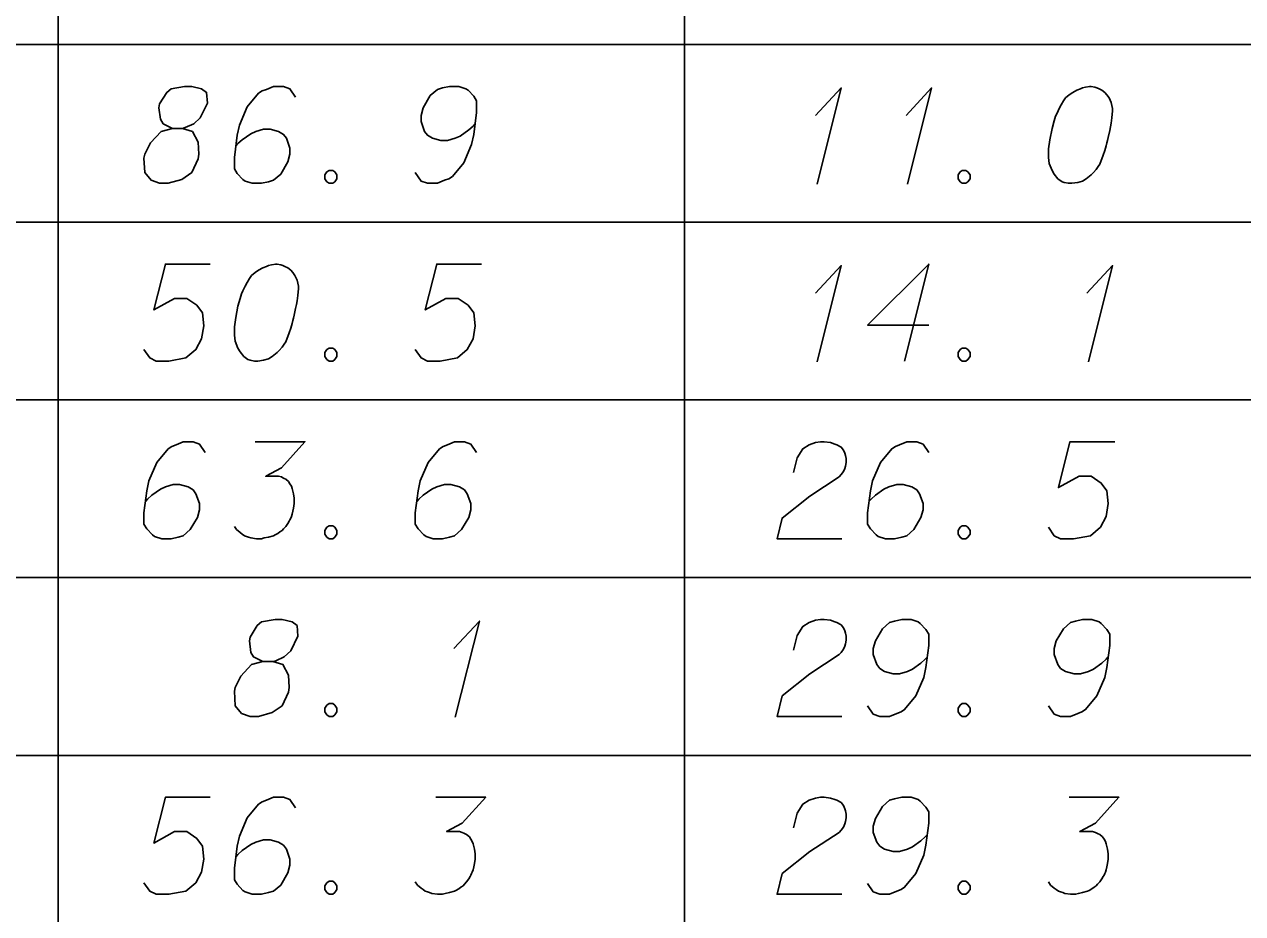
# Model space of a CAD drawing. Extents: x 2074207 to 2076812, y 516372 to 523312.
# Drawn here: x 2076524.4 to 2076584.7, y 518281.9 to 518325.9 of the extents above; entities that cross this region are included whole.
import ezdxf

# ---------------------------------------------------------------- set-up
doc = ezdxf.new("R2010")
doc.units = 0
doc.layers.add('Prop DirtTable_ Soil Test Results - Outline (Minor)', color=7, linetype='Continuous')
doc.layers.add('Prop DirtTable_ Soil Test Results - Tx (Sample Data)', color=7, linetype='Continuous')

msp = doc.modelspace()

# ---------------------------------------------------------------- linework, layer by layer
at = {"layer": 'Prop DirtTable_ Soil Test Results - Outline (Minor)'}
for p, q in [((2076526.074, 518333.699), (2076526.074, 518324.899)), ((2076557.094, 518333.699), (2076557.094, 518324.899)), ((2076260.609, 518324.899), (2076811.903, 518324.899)), ((2076260.609, 518324.899), (2076811.903, 518324.899)), ((2076526.074, 518324.899), (2076526.074, 518316.099)), ((2076557.094, 518324.899), (2076557.094, 518316.099)), ((2076260.609, 518316.099), (2076811.903, 518316.099)), ((2076260.609, 518316.099), (2076811.903, 518316.099)), ((2076526.074, 518316.099), (2076526.074, 518307.299)), ((2076557.094, 518316.099), (2076557.094, 518307.299)), ((2076260.609, 518307.299), (2076811.903, 518307.299)), ((2076260.609, 518307.299), (2076811.903, 518307.299)), ((2076526.074, 518307.299), (2076526.074, 518298.499)), ((2076557.094, 518307.299), (2076557.094, 518298.499)), ((2076260.609, 518298.499), (2076811.903, 518298.499)), ((2076260.609, 518298.499), (2076811.903, 518298.499)), ((2076526.074, 518298.499), (2076526.074, 518289.699)), ((2076557.094, 518298.499), (2076557.094, 518289.699)), ((2076260.609, 518289.699), (2076811.903, 518289.699)), ((2076260.609, 518289.699), (2076811.903, 518289.699)), ((2076526.074, 518289.699), (2076526.074, 518280.899)), ((2076557.094, 518289.699), (2076557.094, 518280.899))]:
    msp.add_line(p, q, dxfattribs=at)
at = {"layer": 'Prop DirtTable_ Soil Test Results - Tx (Sample Data)'}
for points in [[(2076531.727, 518320.746), (2076532.22, 518320.746), (2076532.362, 518320.784), (2076532.785, 518320.973), (2076533.102, 518321.276), (2076533.455, 518321.994), (2076533.42, 518322.523), (2076533.173, 518322.712), (2076532.679, 518322.825), (2076532.326, 518322.825), (2076531.656, 518322.712), (2076531.444, 518322.523), (2076531.092, 518321.956), (2076531.056, 518321.767), (2076531.127, 518321.2), (2076531.268, 518320.973), (2076531.727, 518320.746), (2076531.162, 518320.595), (2076530.633, 518320.028), (2076530.351, 518319.461), (2076530.316, 518319.272), (2076530.351, 518318.554), (2076530.668, 518318.176), (2076531.092, 518318.025), (2076531.515, 518318.025), (2076532.185, 518318.214), (2076532.679, 518318.554), (2076532.997, 518319.235), (2076533.032, 518319.461), (2076532.997, 518320.066), (2076532.714, 518320.595), (2076532.22, 518320.746)], [(2076537.829, 518322.296), (2076537.547, 518322.712), (2076537.23, 518322.825), (2076536.736, 518322.825), (2076536.383, 518322.674), (2076536.171, 518322.598), (2076535.995, 518322.485), (2076535.431, 518321.805), (2076535.043, 518320.898), (2076534.937, 518320.406), (2076534.796, 518319.31), (2076534.796, 518318.743), (2076534.937, 518318.517), (2076535.219, 518318.214), (2076535.325, 518318.139), (2076535.678, 518318.025), (2076536.136, 518318.025), (2076536.489, 518318.101), (2076536.736, 518318.176), (2076537.089, 518318.479), (2076537.441, 518319.083), (2076537.547, 518319.461), (2076537.547, 518319.764), (2076537.371, 518320.255), (2076537.23, 518320.444), (2076536.983, 518320.595), (2076536.559, 518320.709), (2076536.242, 518320.709), (2076535.854, 518320.595), (2076535.607, 518320.482), (2076535.184, 518320.18), (2076534.972, 518319.991), (2076534.866, 518319.877)], [(2076543.756, 518318.554), (2076544.038, 518318.139), (2076544.355, 518318.025), (2076544.849, 518318.025), (2076545.202, 518318.176), (2076545.414, 518318.252), (2076545.59, 518318.365), (2076546.154, 518319.046), (2076546.542, 518319.953), (2076546.648, 518320.444), (2076546.789, 518321.54), (2076546.789, 518322.107), (2076546.648, 518322.334), (2076546.366, 518322.636), (2076546.26, 518322.712), (2076545.907, 518322.825), (2076545.449, 518322.825), (2076545.096, 518322.75), (2076544.849, 518322.674), (2076544.496, 518322.372), (2076544.144, 518321.767), (2076544.038, 518321.389), (2076544.038, 518321.087), (2076544.214, 518320.595), (2076544.355, 518320.406), (2076544.602, 518320.255), (2076545.026, 518320.142), (2076545.343, 518320.142), (2076545.731, 518320.255), (2076545.978, 518320.368), (2076546.401, 518320.671), (2076546.613, 518320.86), (2076546.719, 518320.973)], [(2076563.58, 518321.389), (2076564.85, 518322.75), (2076563.651, 518317.987)], [(2076568.06, 518321.389), (2076569.33, 518322.75), (2076568.131, 518317.987)], [(2076577.232, 518322.825), (2076577.162, 518322.825), (2076576.95, 518322.787), (2076576.809, 518322.75), (2076576.703, 518322.712), (2076576.527, 518322.636), (2076576.315, 518322.523), (2076576.139, 518322.409), (2076575.962, 518322.258), (2076575.856, 518322.107), (2076575.751, 518321.918), (2076575.645, 518321.729), (2076575.539, 518321.502), (2076575.468, 518321.351), (2076575.398, 518321.124), (2076575.292, 518320.746), (2076575.186, 518320.18), (2076575.116, 518319.726), (2076575.116, 518319.31), (2076575.151, 518319.008), (2076575.292, 518318.668), (2076575.398, 518318.479), (2076575.574, 518318.252), (2076575.786, 518318.101), (2076575.892, 518318.063), (2076576.103, 518318.025), (2076576.28, 518318.025), (2076576.562, 518318.063), (2076576.809, 518318.139), (2076576.985, 518318.252), (2076577.232, 518318.441), (2076577.338, 518318.554), (2076577.479, 518318.705), (2076577.585, 518318.857), (2076577.655, 518318.97), (2076577.726, 518319.159), (2076577.761, 518319.235), (2076577.832, 518319.424), (2076577.902, 518319.65), (2076577.973, 518319.877), (2076578.008, 518320.028), (2076578.043, 518320.142), (2076578.079, 518320.293), (2076578.149, 518320.633), (2076578.185, 518320.822), (2076578.22, 518321.011), (2076578.255, 518321.276), (2076578.29, 518321.616), (2076578.29, 518321.729), (2076578.255, 518321.88), (2076578.22, 518322.031), (2076578.114, 518322.258), (2076578.008, 518322.409), (2076577.902, 518322.523), (2076577.761, 518322.636), (2076577.62, 518322.712), (2076577.514, 518322.75), (2076577.409, 518322.787), (2076577.232, 518322.825)], [(2076539.487, 518318.668), (2076539.664, 518318.668), (2076539.769, 518318.592), (2076539.875, 518318.441), (2076539.875, 518318.252), (2076539.769, 518318.101), (2076539.664, 518318.025), (2076539.487, 518318.025), (2076539.381, 518318.101), (2076539.276, 518318.252), (2076539.276, 518318.441), (2076539.381, 518318.592), (2076539.487, 518318.668)], [(2076570.847, 518318.668), (2076571.024, 518318.668), (2076571.129, 518318.592), (2076571.235, 518318.441), (2076571.235, 518318.252), (2076571.129, 518318.101), (2076571.024, 518318.025), (2076570.847, 518318.025), (2076570.741, 518318.101), (2076570.636, 518318.252), (2076570.636, 518318.441), (2076570.741, 518318.592), (2076570.847, 518318.668)], [(2076533.596, 518314.025), (2076531.374, 518314.025), (2076530.809, 518311.757), (2076531.832, 518312.324), (2076532.432, 518312.324), (2076532.926, 518311.984), (2076533.208, 518311.606), (2076533.279, 518310.964), (2076533.173, 518310.321), (2076532.891, 518309.792), (2076532.397, 518309.376), (2076531.55, 518309.225), (2076530.915, 518309.225), (2076530.598, 518309.376), (2076530.316, 518309.792)], [(2076536.912, 518314.025), (2076536.842, 518314.025), (2076536.63, 518313.987), (2076536.489, 518313.95), (2076536.383, 518313.912), (2076536.207, 518313.836), (2076535.995, 518313.723), (2076535.819, 518313.609), (2076535.642, 518313.458), (2076535.536, 518313.307), (2076535.431, 518313.118), (2076535.325, 518312.929), (2076535.219, 518312.702), (2076535.148, 518312.551), (2076535.078, 518312.324), (2076534.972, 518311.946), (2076534.866, 518311.38), (2076534.796, 518310.926), (2076534.796, 518310.51), (2076534.831, 518310.208), (2076534.972, 518309.868), (2076535.078, 518309.679), (2076535.254, 518309.452), (2076535.466, 518309.301), (2076535.572, 518309.263), (2076535.783, 518309.225), (2076535.96, 518309.225), (2076536.242, 518309.263), (2076536.489, 518309.339), (2076536.665, 518309.452), (2076536.912, 518309.641), (2076537.018, 518309.754), (2076537.159, 518309.905), (2076537.265, 518310.057), (2076537.335, 518310.17), (2076537.406, 518310.359), (2076537.441, 518310.435), (2076537.512, 518310.624), (2076537.582, 518310.85), (2076537.653, 518311.077), (2076537.688, 518311.228), (2076537.723, 518311.342), (2076537.759, 518311.493), (2076537.829, 518311.833), (2076537.865, 518312.022), (2076537.9, 518312.211), (2076537.935, 518312.476), (2076537.97, 518312.816), (2076537.97, 518312.929), (2076537.935, 518313.08), (2076537.9, 518313.231), (2076537.794, 518313.458), (2076537.688, 518313.609), (2076537.582, 518313.723), (2076537.441, 518313.836), (2076537.3, 518313.912), (2076537.194, 518313.95), (2076537.089, 518313.987), (2076536.912, 518314.025)], [(2076547.036, 518314.025), (2076544.814, 518314.025), (2076544.249, 518311.757), (2076545.272, 518312.324), (2076545.872, 518312.324), (2076546.366, 518311.984), (2076546.648, 518311.606), (2076546.719, 518310.964), (2076546.613, 518310.321), (2076546.331, 518309.792), (2076545.837, 518309.376), (2076544.99, 518309.225), (2076544.355, 518309.225), (2076544.038, 518309.376), (2076543.756, 518309.792)], [(2076563.58, 518312.589), (2076564.85, 518313.95), (2076563.651, 518309.187)], [(2076569.189, 518311.002), (2076566.156, 518311.002), (2076569.189, 518314.025), (2076567.99, 518309.225)], [(2076577.02, 518312.589), (2076578.29, 518313.95), (2076577.091, 518309.187)], [(2076539.487, 518309.868), (2076539.664, 518309.868), (2076539.769, 518309.792), (2076539.875, 518309.641), (2076539.875, 518309.452), (2076539.769, 518309.301), (2076539.664, 518309.225), (2076539.487, 518309.225), (2076539.381, 518309.301), (2076539.276, 518309.452), (2076539.276, 518309.641), (2076539.381, 518309.792), (2076539.487, 518309.868)], [(2076570.847, 518309.868), (2076571.024, 518309.868), (2076571.129, 518309.792), (2076571.235, 518309.641), (2076571.235, 518309.452), (2076571.129, 518309.301), (2076571.024, 518309.225), (2076570.847, 518309.225), (2076570.741, 518309.301), (2076570.636, 518309.452), (2076570.636, 518309.641), (2076570.741, 518309.792), (2076570.847, 518309.868)], [(2076533.349, 518304.696), (2076533.067, 518305.112), (2076532.75, 518305.225), (2076532.256, 518305.225), (2076531.903, 518305.074), (2076531.691, 518304.998), (2076531.515, 518304.885), (2076530.951, 518304.205), (2076530.563, 518303.298), (2076530.457, 518302.806), (2076530.316, 518301.71), (2076530.316, 518301.143), (2076530.457, 518300.917), (2076530.739, 518300.614), (2076530.845, 518300.539), (2076531.198, 518300.425), (2076531.656, 518300.425), (2076532.009, 518300.501), (2076532.256, 518300.576), (2076532.609, 518300.879), (2076532.961, 518301.483), (2076533.067, 518301.861), (2076533.067, 518302.164), (2076532.891, 518302.655), (2076532.75, 518302.844), (2076532.503, 518302.995), (2076532.079, 518303.109), (2076531.762, 518303.109), (2076531.374, 518302.995), (2076531.127, 518302.882), (2076530.704, 518302.58), (2076530.492, 518302.391), (2076530.386, 518302.277)], [(2076535.819, 518305.225), (2076538.288, 518305.225), (2076537.124, 518303.94), (2076536.348, 518303.524), (2076536.983, 518303.524), (2076537.124, 518303.487), (2076537.194, 518303.449), (2076537.265, 518303.411), (2076537.335, 518303.373), (2076537.477, 518303.26), (2076537.547, 518303.146), (2076537.618, 518303.033), (2076537.653, 518302.92), (2076537.723, 518302.655), (2076537.759, 518302.428), (2076537.759, 518302.315), (2076537.759, 518302.164), (2076537.723, 518301.937), (2076537.688, 518301.786), (2076537.653, 518301.635), (2076537.618, 518301.521), (2076537.582, 518301.446), (2076537.547, 518301.37), (2076537.512, 518301.294), (2076537.441, 518301.181), (2076537.335, 518301.03), (2076537.23, 518300.917), (2076537.159, 518300.841), (2076537.053, 518300.765), (2076536.947, 518300.69), (2076536.806, 518300.614), (2076536.736, 518300.576), (2076536.489, 518300.501), (2076536.277, 518300.463), (2076536.136, 518300.425), (2076535.889, 518300.425), (2076535.607, 518300.463), (2076535.501, 518300.501), (2076535.395, 518300.539), (2076535.289, 518300.576), (2076535.184, 518300.652), (2076535.078, 518300.728), (2076534.901, 518300.879), (2076534.796, 518301.03)], [(2076546.789, 518304.696), (2076546.507, 518305.112), (2076546.19, 518305.225), (2076545.696, 518305.225), (2076545.343, 518305.074), (2076545.131, 518304.998), (2076544.955, 518304.885), (2076544.391, 518304.205), (2076544.003, 518303.298), (2076543.897, 518302.806), (2076543.756, 518301.71), (2076543.756, 518301.143), (2076543.897, 518300.917), (2076544.179, 518300.614), (2076544.285, 518300.539), (2076544.638, 518300.425), (2076545.096, 518300.425), (2076545.449, 518300.501), (2076545.696, 518300.576), (2076546.049, 518300.879), (2076546.401, 518301.483), (2076546.507, 518301.861), (2076546.507, 518302.164), (2076546.331, 518302.655), (2076546.19, 518302.844), (2076545.943, 518302.995), (2076545.519, 518303.109), (2076545.202, 518303.109), (2076544.814, 518302.995), (2076544.567, 518302.882), (2076544.144, 518302.58), (2076543.932, 518302.391), (2076543.826, 518302.277)], [(2076562.487, 518303.713), (2076562.663, 518304.431), (2076562.946, 518304.885), (2076563.263, 518305.074), (2076563.58, 518305.187), (2076563.827, 518305.225), (2076564.004, 518305.225), (2076564.321, 518305.187), (2076564.533, 518305.112), (2076564.639, 518305.074), (2076564.85, 518304.961), (2076564.956, 518304.809), (2076565.027, 518304.658), (2076565.062, 518304.545), (2076565.097, 518304.394), (2076565.097, 518304.205), (2076565.062, 518304.016), (2076565.027, 518303.902), (2076564.956, 518303.751), (2076564.85, 518303.6), (2076564.745, 518303.487), (2076563.298, 518302.542), (2076561.923, 518301.446), (2076561.676, 518300.425), (2076564.886, 518300.425)], [(2076569.189, 518304.696), (2076568.907, 518305.112), (2076568.59, 518305.225), (2076568.096, 518305.225), (2076567.743, 518305.074), (2076567.531, 518304.998), (2076567.355, 518304.885), (2076566.791, 518304.205), (2076566.403, 518303.298), (2076566.297, 518302.806), (2076566.156, 518301.71), (2076566.156, 518301.143), (2076566.297, 518300.917), (2076566.579, 518300.614), (2076566.685, 518300.539), (2076567.038, 518300.425), (2076567.496, 518300.425), (2076567.849, 518300.501), (2076568.096, 518300.576), (2076568.449, 518300.879), (2076568.801, 518301.483), (2076568.907, 518301.861), (2076568.907, 518302.164), (2076568.731, 518302.655), (2076568.59, 518302.844), (2076568.343, 518302.995), (2076567.919, 518303.109), (2076567.602, 518303.109), (2076567.214, 518302.995), (2076566.967, 518302.882), (2076566.544, 518302.58), (2076566.332, 518302.391), (2076566.226, 518302.277)], [(2076578.396, 518305.225), (2076576.174, 518305.225), (2076575.609, 518302.957), (2076576.632, 518303.524), (2076577.232, 518303.524), (2076577.726, 518303.184), (2076578.008, 518302.806), (2076578.079, 518302.164), (2076577.973, 518301.521), (2076577.691, 518300.992), (2076577.197, 518300.576), (2076576.35, 518300.425), (2076575.715, 518300.425), (2076575.398, 518300.576), (2076575.116, 518300.992)], [(2076539.487, 518301.068), (2076539.664, 518301.068), (2076539.769, 518300.992), (2076539.875, 518300.841), (2076539.875, 518300.652), (2076539.769, 518300.501), (2076539.664, 518300.425), (2076539.487, 518300.425), (2076539.381, 518300.501), (2076539.276, 518300.652), (2076539.276, 518300.841), (2076539.381, 518300.992), (2076539.487, 518301.068)], [(2076570.847, 518301.068), (2076571.024, 518301.068), (2076571.129, 518300.992), (2076571.235, 518300.841), (2076571.235, 518300.652), (2076571.129, 518300.501), (2076571.024, 518300.425), (2076570.847, 518300.425), (2076570.741, 518300.501), (2076570.636, 518300.652), (2076570.636, 518300.841), (2076570.741, 518300.992), (2076570.847, 518301.068)], [(2076536.207, 518294.346), (2076536.7, 518294.346), (2076536.842, 518294.384), (2076537.265, 518294.573), (2076537.582, 518294.876), (2076537.935, 518295.594), (2076537.9, 518296.123), (2076537.653, 518296.312), (2076537.159, 518296.425), (2076536.806, 518296.425), (2076536.136, 518296.312), (2076535.924, 518296.123), (2076535.572, 518295.556), (2076535.536, 518295.367), (2076535.607, 518294.8), (2076535.748, 518294.573), (2076536.207, 518294.346), (2076535.642, 518294.195), (2076535.113, 518293.628), (2076534.831, 518293.061), (2076534.796, 518292.872), (2076534.831, 518292.154), (2076535.148, 518291.776), (2076535.572, 518291.625), (2076535.995, 518291.625), (2076536.665, 518291.814), (2076537.159, 518292.154), (2076537.477, 518292.835), (2076537.512, 518293.061), (2076537.477, 518293.666), (2076537.194, 518294.195), (2076536.7, 518294.346)], [(2076562.487, 518294.913), (2076562.663, 518295.631), (2076562.946, 518296.085), (2076563.263, 518296.274), (2076563.58, 518296.387), (2076563.827, 518296.425), (2076564.004, 518296.425), (2076564.321, 518296.387), (2076564.533, 518296.312), (2076564.639, 518296.274), (2076564.85, 518296.161), (2076564.956, 518296.009), (2076565.027, 518295.858), (2076565.062, 518295.745), (2076565.097, 518295.594), (2076565.097, 518295.405), (2076565.062, 518295.216), (2076565.027, 518295.102), (2076564.956, 518294.951), (2076564.85, 518294.8), (2076564.745, 518294.687), (2076563.298, 518293.742), (2076561.923, 518292.646), (2076561.676, 518291.625), (2076564.886, 518291.625)], [(2076566.156, 518292.154), (2076566.438, 518291.739), (2076566.755, 518291.625), (2076567.249, 518291.625), (2076567.602, 518291.776), (2076567.814, 518291.852), (2076567.99, 518291.965), (2076568.554, 518292.646), (2076568.942, 518293.553), (2076569.048, 518294.044), (2076569.189, 518295.14), (2076569.189, 518295.707), (2076569.048, 518295.934), (2076568.766, 518296.236), (2076568.66, 518296.312), (2076568.307, 518296.425), (2076567.849, 518296.425), (2076567.496, 518296.35), (2076567.249, 518296.274), (2076566.896, 518295.972), (2076566.544, 518295.367), (2076566.438, 518294.989), (2076566.438, 518294.687), (2076566.614, 518294.195), (2076566.755, 518294.006), (2076567.002, 518293.855), (2076567.426, 518293.742), (2076567.743, 518293.742), (2076568.131, 518293.855), (2076568.378, 518293.968), (2076568.801, 518294.271), (2076569.013, 518294.46), (2076569.119, 518294.573)], [(2076575.116, 518292.154), (2076575.398, 518291.739), (2076575.715, 518291.625), (2076576.209, 518291.625), (2076576.562, 518291.776), (2076576.774, 518291.852), (2076576.95, 518291.965), (2076577.514, 518292.646), (2076577.902, 518293.553), (2076578.008, 518294.044), (2076578.149, 518295.14), (2076578.149, 518295.707), (2076578.008, 518295.934), (2076577.726, 518296.236), (2076577.62, 518296.312), (2076577.267, 518296.425), (2076576.809, 518296.425), (2076576.456, 518296.35), (2076576.209, 518296.274), (2076575.856, 518295.972), (2076575.504, 518295.367), (2076575.398, 518294.989), (2076575.398, 518294.687), (2076575.574, 518294.195), (2076575.715, 518294.006), (2076575.962, 518293.855), (2076576.386, 518293.742), (2076576.703, 518293.742), (2076577.091, 518293.855), (2076577.338, 518293.968), (2076577.761, 518294.271), (2076577.973, 518294.46), (2076578.079, 518294.573)], [(2076545.66, 518294.989), (2076546.93, 518296.35), (2076545.731, 518291.587)], [(2076539.487, 518292.268), (2076539.664, 518292.268), (2076539.769, 518292.192), (2076539.875, 518292.041), (2076539.875, 518291.852), (2076539.769, 518291.701), (2076539.664, 518291.625), (2076539.487, 518291.625), (2076539.381, 518291.701), (2076539.276, 518291.852), (2076539.276, 518292.041), (2076539.381, 518292.192), (2076539.487, 518292.268)], [(2076570.847, 518292.268), (2076571.024, 518292.268), (2076571.129, 518292.192), (2076571.235, 518292.041), (2076571.235, 518291.852), (2076571.129, 518291.701), (2076571.024, 518291.625), (2076570.847, 518291.625), (2076570.741, 518291.701), (2076570.636, 518291.852), (2076570.636, 518292.041), (2076570.741, 518292.192), (2076570.847, 518292.268)], [(2076533.596, 518287.625), (2076531.374, 518287.625), (2076530.809, 518285.357), (2076531.832, 518285.924), (2076532.432, 518285.924), (2076532.926, 518285.584), (2076533.208, 518285.206), (2076533.279, 518284.564), (2076533.173, 518283.921), (2076532.891, 518283.392), (2076532.397, 518282.976), (2076531.55, 518282.825), (2076530.915, 518282.825), (2076530.598, 518282.976), (2076530.316, 518283.392)], [(2076537.829, 518287.096), (2076537.547, 518287.512), (2076537.23, 518287.625), (2076536.736, 518287.625), (2076536.383, 518287.474), (2076536.171, 518287.398), (2076535.995, 518287.285), (2076535.431, 518286.605), (2076535.043, 518285.698), (2076534.937, 518285.206), (2076534.796, 518284.11), (2076534.796, 518283.543), (2076534.937, 518283.317), (2076535.219, 518283.014), (2076535.325, 518282.939), (2076535.678, 518282.825), (2076536.136, 518282.825), (2076536.489, 518282.901), (2076536.736, 518282.976), (2076537.089, 518283.279), (2076537.441, 518283.883), (2076537.547, 518284.261), (2076537.547, 518284.564), (2076537.371, 518285.055), (2076537.23, 518285.244), (2076536.983, 518285.395), (2076536.559, 518285.509), (2076536.242, 518285.509), (2076535.854, 518285.395), (2076535.607, 518285.282), (2076535.184, 518284.98), (2076534.972, 518284.791), (2076534.866, 518284.677)], [(2076544.779, 518287.625), (2076547.248, 518287.625), (2076546.084, 518286.34), (2076545.308, 518285.924), (2076545.943, 518285.924), (2076546.084, 518285.887), (2076546.154, 518285.849), (2076546.225, 518285.811), (2076546.295, 518285.773), (2076546.437, 518285.66), (2076546.507, 518285.546), (2076546.578, 518285.433), (2076546.613, 518285.32), (2076546.683, 518285.055), (2076546.719, 518284.828), (2076546.719, 518284.715), (2076546.719, 518284.564), (2076546.683, 518284.337), (2076546.648, 518284.186), (2076546.613, 518284.035), (2076546.578, 518283.921), (2076546.542, 518283.846), (2076546.507, 518283.77), (2076546.472, 518283.694), (2076546.401, 518283.581), (2076546.295, 518283.43), (2076546.19, 518283.317), (2076546.119, 518283.241), (2076546.013, 518283.165), (2076545.907, 518283.09), (2076545.766, 518283.014), (2076545.696, 518282.976), (2076545.449, 518282.901), (2076545.237, 518282.863), (2076545.096, 518282.825), (2076544.849, 518282.825), (2076544.567, 518282.863), (2076544.461, 518282.901), (2076544.355, 518282.939), (2076544.249, 518282.976), (2076544.144, 518283.052), (2076544.038, 518283.128), (2076543.861, 518283.279), (2076543.756, 518283.43)], [(2076562.487, 518286.113), (2076562.663, 518286.831), (2076562.946, 518287.285), (2076563.263, 518287.474), (2076563.58, 518287.587), (2076563.827, 518287.625), (2076564.004, 518287.625), (2076564.321, 518287.587), (2076564.533, 518287.512), (2076564.639, 518287.474), (2076564.85, 518287.361), (2076564.956, 518287.209), (2076565.027, 518287.058), (2076565.062, 518286.945), (2076565.097, 518286.794), (2076565.097, 518286.605), (2076565.062, 518286.416), (2076565.027, 518286.302), (2076564.956, 518286.151), (2076564.85, 518286), (2076564.745, 518285.887), (2076563.298, 518284.942), (2076561.923, 518283.846), (2076561.676, 518282.825), (2076564.886, 518282.825)], [(2076566.156, 518283.354), (2076566.438, 518282.939), (2076566.755, 518282.825), (2076567.249, 518282.825), (2076567.602, 518282.976), (2076567.814, 518283.052), (2076567.99, 518283.165), (2076568.554, 518283.846), (2076568.942, 518284.753), (2076569.048, 518285.244), (2076569.189, 518286.34), (2076569.189, 518286.907), (2076569.048, 518287.134), (2076568.766, 518287.436), (2076568.66, 518287.512), (2076568.307, 518287.625), (2076567.849, 518287.625), (2076567.496, 518287.55), (2076567.249, 518287.474), (2076566.896, 518287.172), (2076566.544, 518286.567), (2076566.438, 518286.189), (2076566.438, 518285.887), (2076566.614, 518285.395), (2076566.755, 518285.206), (2076567.002, 518285.055), (2076567.426, 518284.942), (2076567.743, 518284.942), (2076568.131, 518285.055), (2076568.378, 518285.168), (2076568.801, 518285.471), (2076569.013, 518285.66), (2076569.119, 518285.773)], [(2076576.139, 518287.625), (2076578.608, 518287.625), (2076577.444, 518286.34), (2076576.668, 518285.924), (2076577.303, 518285.924), (2076577.444, 518285.887), (2076577.514, 518285.849), (2076577.585, 518285.811), (2076577.655, 518285.773), (2076577.797, 518285.66), (2076577.867, 518285.546), (2076577.938, 518285.433), (2076577.973, 518285.32), (2076578.043, 518285.055), (2076578.079, 518284.828), (2076578.079, 518284.715), (2076578.079, 518284.564), (2076578.043, 518284.337), (2076578.008, 518284.186), (2076577.973, 518284.035), (2076577.938, 518283.921), (2076577.902, 518283.846), (2076577.867, 518283.77), (2076577.832, 518283.694), (2076577.761, 518283.581), (2076577.655, 518283.43), (2076577.55, 518283.317), (2076577.479, 518283.241), (2076577.373, 518283.165), (2076577.267, 518283.09), (2076577.126, 518283.014), (2076577.056, 518282.976), (2076576.809, 518282.901), (2076576.597, 518282.863), (2076576.456, 518282.825), (2076576.209, 518282.825), (2076575.927, 518282.863), (2076575.821, 518282.901), (2076575.715, 518282.939), (2076575.609, 518282.976), (2076575.504, 518283.052), (2076575.398, 518283.128), (2076575.221, 518283.279), (2076575.116, 518283.43)], [(2076539.487, 518283.468), (2076539.664, 518283.468), (2076539.769, 518283.392), (2076539.875, 518283.241), (2076539.875, 518283.052), (2076539.769, 518282.901), (2076539.664, 518282.825), (2076539.487, 518282.825), (2076539.381, 518282.901), (2076539.276, 518283.052), (2076539.276, 518283.241), (2076539.381, 518283.392), (2076539.487, 518283.468)], [(2076570.847, 518283.468), (2076571.024, 518283.468), (2076571.129, 518283.392), (2076571.235, 518283.241), (2076571.235, 518283.052), (2076571.129, 518282.901), (2076571.024, 518282.825), (2076570.847, 518282.825), (2076570.741, 518282.901), (2076570.636, 518283.052), (2076570.636, 518283.241), (2076570.741, 518283.392), (2076570.847, 518283.468)]]:
    msp.add_lwpolyline(points, dxfattribs=at)

doc.saveas('drawing.dxf')
